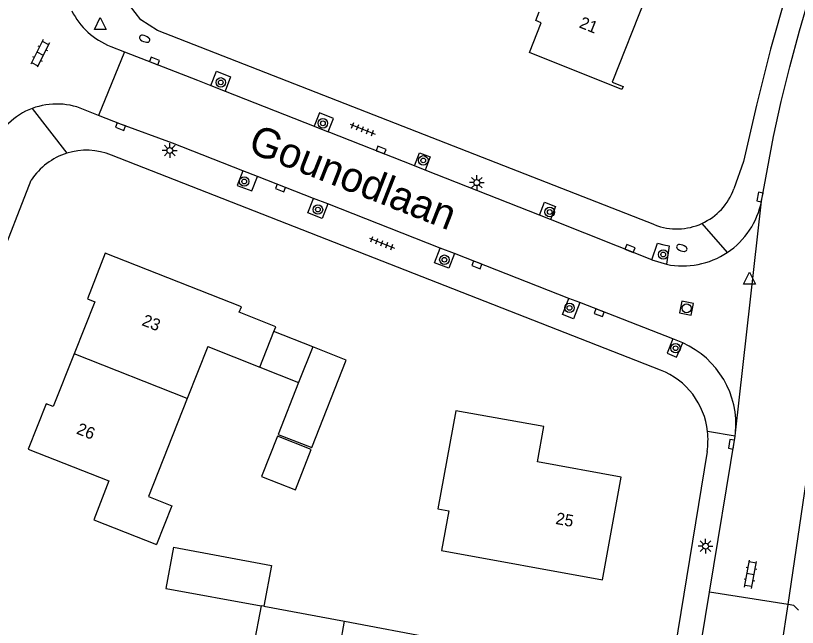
# Model space of a CAD drawing. Extents: x 132999 to 136000, y 398499 to 400501.
# Drawn here: x 133187.6 to 133253.2, y 399074 to 399125.4 of the extents above; entities that cross this region are included whole.
import ezdxf

# ---------------------------------------------------------------- set-up
doc = ezdxf.new("R2010")
doc.units = 0
for name, color, linetype in [('gg-anno-huisnummerreeks BGT', 7, 'Continuous'), ('gg-anno-openbare ruimte label', 7, 'Continuous'), ('gg-bbg-bijgebouw', 7, 'Continuous'), ('gg-bbg-gedigitaliseerde bebouwing', 7, 'Continuous'), ('gg-bbg-gedigitaliseerde bijgebouw', 7, 'Continuous'), ('gg-bbg-hoofdgebouw', 7, 'Continuous'), ('gg-bbg-luifel en loopbrug', 7, 'Continuous'), ('gg-bbg-tussenscheiding', 7, 'Continuous'), ('gg-knt-verharding', 7, 'Continuous'), ('gt-grn-weggrens', 7, 'Continuous'), ('gt-symb-boom', 7, 'Continuous'), ('gt-symb-brandkraan', 7, 'Continuous'), ('gt-symb-klinker verharding', 7, 'Continuous'), ('gt-symb-kolk', 7, 'Continuous'), ('gt-symb-lichtmast', 7, 'Continuous'), ('gt-symb-rioolschacht', 7, 'Continuous'), ('gt-symb-tegel verharding', 7, 'Continuous'), ('gt-symb-waterafsluiter', 7, 'Continuous')]:
    doc.layers.add(name, color=color, linetype=linetype)

# ---------------------------------------------------------------- blocks, each defined once
blk = doc.blocks.new('gt0-LMAST')
at = {"layer": 'gt-symb-lichtmast'}
for p, q in [((-0.182, 0.173), (-0.447, 0.438)), ((-0.005, 0.246), (-0.005, 0.621)), ((0.172, 0.173), (0.437, 0.438)), ((-0.255, -0.004), (-0.63, -0.004)), ((-0.182, -0.181), (-0.447, -0.446)), ((-0.005, -0.254), (-0.005, -0.629)), ((0.437, -0.446), (0.172, -0.181)), ((0.245, -0.004), (0.62, -0.004))]:
    blk.add_line(p, q, dxfattribs=at)
blk.add_circle((-0.005, -0.004), 0.25, dxfattribs=at)
blk = doc.blocks.new('gt0-BOOM')
at = {"layer": 'gt-symb-boom'}
for radius in [0.4, 0.2]:
    blk.add_circle((0, 0), radius, dxfattribs=at)
blk = doc.blocks.new('gt0-KOLK')
at = {"layer": 'gt-symb-kolk'}
blk.add_lwpolyline([(0, 0), (0.375, 0), (0.375, 0.4), (-0.375, 0.4), (-0.375, 0), (0, 0)], dxfattribs=at)
blk = doc.blocks.new('gt0-BR')
at = {"layer": 'gt-symb-brandkraan'}
for centre, radius, start, end in [((-0.244, 0), 0.206, 107.56694, 252.43307), ((0.599, -2.664), 3, 106.89205, 107.56694), ((0, -0.691), 0.938, 73.10799, 106.89205), ((-0.599, -2.664), 3, 72.43309, 73.10799), ((0.244, 0), 0.206, 287.56695, 72.43309), ((0.599, 2.664), 3, 252.43307, 253.10797), ((0, 0.691), 0.938, 253.10797, 286.89206), ((-0.599, 2.664), 3, 286.89206, 287.56695)]:
    blk.add_arc(centre, radius, start, end, dxfattribs=at)
blk = doc.blocks.new('gt0-TEG1')
at = {"layer": 'gt-symb-tegel verharding'}
for p, q in [((-1.125, 0), (1.125, 0)), ((-0.9, -0.25), (-0.9, 0.25)), ((-0.45, -0.25), (-0.45, 0.25)), ((0, -0.25), (0, 0.25)), ((0.45, -0.25), (0.45, 0.25)), ((0.9, -0.25), (0.9, 0.25))]:
    blk.add_line(p, q, dxfattribs=at)
blk = doc.blocks.new('gt0-KL1')
at = {"layer": 'gt-symb-klinker verharding'}
for p, q in [((-1.15, 0.3), (1.15, 0.3)), ((-1, -0.3), (-1, 0.3)), ((-0.5, 0.3), (-0.5, 0.45)), ((0, -0.3), (0, 0.3)), ((0.5, 0.3), (0.5, 0.45)), ((1, -0.3), (1, 0.3)), ((-1.15, -0.3), (1.15, -0.3)), ((-0.5, -0.45), (-0.5, -0.3)), ((0.5, -0.45), (0.5, -0.3))]:
    blk.add_line(p, q, dxfattribs=at)
blk = doc.blocks.new('gt0-RS')
at = {"layer": 'gt-symb-rioolschacht'}
blk.add_lwpolyline([(-0.5, -0.5), (0.5, -0.5), (0.5, 0.5), (-0.5, 0.5)], close=True, dxfattribs=at)
blk.add_circle((0, 0), 0.375, dxfattribs=at)
blk = doc.blocks.new('gt0-WAFSL')
at = {"layer": 'gt-symb-waterafsluiter'}
for p, q in [((-0.5, -0.333), (0, 0.667)), ((0, 0.667), (0.5, -0.333)), ((0.5, -0.333), (-0.5, -0.333))]:
    blk.add_line(p, q, dxfattribs=at)

msp = doc.modelspace()

# ---------------------------------------------------------------- linework, layer by layer
at = {"layer": 'gg-bbg-bijgebouw'}
for p, q in [((133215.372, 399096.43), (133212.553, 399097.543)), ((133200.242, 399077.253), (133208.219, 399075.811)), ((133208.219, 399075.811), (133207.562, 399072.285))]:
    msp.add_line(p, q, dxfattribs=at)
msp.add_lwpolyline([(133200.864, 399080.739), (133200.224, 399077.27), (133200.222, 399077.257), (133200.242, 399077.253)], dxfattribs=at)
at = {"layer": 'gg-bbg-gedigitaliseerde bebouwing'}
for q in [(133202.028, 399093.211), (133208.106, 399095.846)]:
    msp.add_line((133203.754, 399097.569), q, dxfattribs=at)
for points in [[(133202.028, 399093.211), (133198.775, 399084.986), (133200.724, 399084.216), (133199.44, 399080.969)], [(133224.56, 399092.19), (133223.06, 399083.947), (133223.982, 399083.779), (133223.376, 399080.452), (133236.89, 399077.99)]]:
    msp.add_lwpolyline(points, dxfattribs=at)
at = {"layer": 'gg-bbg-gedigitaliseerde bijgebouw'}
for p, q in [((133212.553, 399097.543), (133211.373, 399094.552)), ((133208.445, 399075.769), (133215.228, 399074.505)), ((133215.228, 399074.505), (133222.921, 399073.072))]:
    msp.add_line(p, q, dxfattribs=at)
for points in [[(133211.373, 399094.552), (133209.658, 399090.205), (133212.47, 399089.093), (133215.372, 399096.43)], [(133212.413, 399088.945), (133209.6, 399090.058), (133208.264, 399086.679), (133211.11, 399085.554), (133212.413, 399088.945)], [(133200.864, 399080.739), (133209.087, 399079.201), (133208.445, 399075.769)]]:
    msp.add_lwpolyline(points, dxfattribs=at)
at = {"layer": 'gg-bbg-hoofdgebouw'}
for p, q in [((133208.106, 399095.846), (133209.288, 399098.831)), ((133188.665, 399088.962), (133195.45, 399086.3))]:
    msp.add_line(p, q, dxfattribs=at)
for points in [[(133242.81, 399130.09), (133242.75, 399129.83), (133242.07, 399130.1), (133240.72, 399126.69), (133240.47, 399126.79), (133237.68, 399119.79), (133238.61, 399119.42), (133238.51, 399119.17), (133230.74, 399122.26), (133231.74, 399124.76), (133231.28, 399124.95), (133231.57, 399125.67)], [(133209.288, 399098.831), (133209.45, 399099.24), (133206.394, 399100.453), (133206.57, 399100.9), (133195.14, 399105.42), (133193.64, 399101.58), (133194.28, 399101.33), (133192.539, 399096.953)], [(133192.539, 399096.953), (133190.78, 399092.53), (133190.17, 399092.78), (133188.665, 399088.962)], [(133236.89, 399077.99), (133238.46, 399086.62), (133231.42, 399087.91), (133231.96, 399090.87), (133224.56, 399092.19)], [(133195.45, 399086.3), (133194.169, 399083.034), (133199.44, 399080.969)]]:
    msp.add_lwpolyline(points, dxfattribs=at)
at = {"layer": 'gg-bbg-luifel en loopbrug'}
for p, q in [((133212.553, 399097.543), (133209.288, 399098.831)), ((133208.106, 399095.846), (133211.373, 399094.552))]:
    msp.add_line(p, q, dxfattribs=at)
at = {"layer": 'gg-bbg-tussenscheiding'}
for p, q in [((133202.028, 399093.211), (133192.539, 399096.953)), ((133208.445, 399075.769), (133208.219, 399075.811)), ((133214.493, 399070.31), (133215.228, 399074.505))]:
    msp.add_line(p, q, dxfattribs=at)
at = {"layer": 'gg-knt-verharding'}
for p, q in [((133241.262, 399107.803), (133199.513, 399124.118)), ((133195.602, 399122.783), (133196.766, 399122.326)), ((133196.766, 399122.326), (133194.57, 399116.989)), ((133196.766, 399122.326), (133202.889, 399119.941)), ((133202.889, 399119.941), (133204.004, 399119.501)), ((133204.004, 399119.501), (133205.195, 399119.031)), ((133205.195, 399119.031), (133212.677, 399116.075)), ((133194.57, 399116.989), (133193.593, 399117.372)), ((133212.677, 399116.075), (133213.862, 399115.607)), ((133221.088, 399112.753), (133213.862, 399115.607)), ((133206.698, 399112.333), (133200.796, 399114.643)), ((133241.757, 399095.6), (133195.657, 399113.658)), ((133221.99, 399112.396), (133221.088, 399112.753)), ((133207.909, 399111.859), (133206.698, 399112.333)), ((133231.583, 399108.604), (133221.99, 399112.396)), ((133182.798, 399095.874), (133188.936, 399111.554)), ((133212.609, 399110.02), (133207.909, 399111.859)), ((133213.814, 399109.548), (133212.609, 399110.02)), ((133223.26, 399105.852), (133213.814, 399109.548)), ((133232.514, 399108.236), (133231.583, 399108.604)), ((133241.012, 399104.873), (133232.514, 399108.236)), ((133224.47, 399105.378), (133223.26, 399105.852)), ((133234.064, 399101.624), (133224.47, 399105.378)), ((133241.012, 399104.873), (133242.256, 399104.485)), ((133234.974, 399101.268), (133234.064, 399101.624)), ((133242.775, 399098.215), (133234.974, 399101.268)), ((133243.62, 399097.877), (133242.775, 399098.215)), ((133245.866, 399076.945), (133248.019, 399090.052)), ((133248.019, 399090.052), (133248.049, 399090.323)), ((133252.472, 399075.907), (133254.126, 399087.135)), ((133250.608, 399064.04), (133252.472, 399075.907))]:
    msp.add_line(p, q, dxfattribs=at)
for points in [[(133300.04, 399203.385), (133296.8, 399199.14), (133291.92, 399193.13), (133281.979, 399182.177), (133279.045, 399178.694), (133277.628, 399176.911), (133274.897, 399173.265), (133272.123, 399169.326), (133270.702, 399167.22), (133267.972, 399162.935), (133265.38, 399158.564), (133264.146, 399156.343), (133262.982, 399154.084), (133260.89, 399149.731), (133258.906, 399145.328), (133257.046, 399140.871), (133255.326, 399136.358), (133253.743, 399131.795), (133252.296, 399127.187), (133250.986, 399122.538), (133249.813, 399117.853), (133248.709, 399113.116), (133247.908, 399110.83)], [(133250.23, 399109.799), (133251.231, 399115.22), (133251.881, 399118.155), (133252.592, 399121.075), (133253.413, 399124.081), (133254.284, 399127.073), (133257.038, 399135.369), (133259.011, 399140.565), (133260.774, 399144.906), (133262.151, 399147.995), (133263.612, 399151.046), (133265.19, 399154.032), (133269.306, 399161.168), (133270.442, 399163.064), (133271.695, 399165.009)], [(133199.513, 399124.118), (133198.129, 399125), (133197.178, 399126.237), (133196.488, 399127.59)], [(133204.004, 399119.501), (133204.479, 399120.705), (133205.664, 399120.218), (133205.195, 399119.031)], [(133200.796, 399114.643), (133196.501, 399116.231), (133194.57, 399116.989)], [(133213.862, 399115.607), (133214.309, 399116.739), (133213.12, 399117.197), (133212.677, 399116.075)], [(133221.088, 399112.753), (133221.519, 399113.843), (133222.425, 399113.499), (133221.99, 399112.396)], [(133206.698, 399112.333), (133206.22, 399111.111), (133207.436, 399110.65), (133207.909, 399111.859)], [(133213.814, 399109.548), (133213.339, 399108.334), (133212.137, 399108.815), (133212.609, 399110.02)], [(133231.583, 399108.604), (133232.02, 399109.711), (133232.949, 399109.338), (133232.514, 399108.236)], [(133241.012, 399104.873), (133241.51, 399106.255), (133242.024, 399106.115), (133242.47, 399106.041), (133242.256, 399104.485)], [(133224.47, 399105.378), (133223.989, 399104.15), (133222.777, 399104.617), (133223.26, 399105.852)], [(133234.974, 399101.268), (133234.437, 399099.896), (133233.53, 399100.26), (133234.064, 399101.624)], [(133242.775, 399098.215), (133242.309, 399097.023), (133243.087, 399096.696), (133243.62, 399097.877)], [(133245.655, 399088.76), (133237.06, 399036.07), (133225.68, 398979.49), (133224.19, 398973.68), (133220.824, 398961.553)], [(133237.664, 399028.434), (133238.42, 399032.2), (133240.89, 399046.65), (133245.866, 399076.945)], [(133253.325, 399075.442), (133252.931, 399075.822), (133252.472, 399075.907)]]:
    msp.add_lwpolyline(points, dxfattribs=at)
for centre, radius, start, end in [((133197.893, 399128.575), 6.229, 206.65376, 248.42045), ((133191.069, 399112.072), 5.872, 110.64353, 156.74857), ((133191.067, 399112.071), 5.872, 64.51922, 110.61967), ((133193.573, 399108.525), 5.54, 67.90785, 107.37382), ((133193.571, 399108.53), 5.535, 107.36971, 146.87854), ((133243.114, 399112.545), 5.091, 294.49218, 340.31289), ((133243.624, 399111.071), 6.727, 303.68194, 349.10313), ((133243.115, 399112.546), 5.092, 248.66438, 294.4866), ((133243.625, 399111.07), 6.726, 258.25297, 303.67891), ((133240.586, 399091.023), 7.496, 354.64507, 66.12214), ((133239.473, 399089.768), 6.263, 6.10481, 68.61528), ((133239.459, 399089.768), 6.278, 350.76127, 6.09065)]:
    msp.add_arc(centre, radius, start, end, dxfattribs=at)
at = {"layer": 'gt-grn-weggrens'}
for p, q in [((133188.999, 399117.567), (133191.919, 399113.812)), ((133248.049, 399090.323), (133250.23, 399109.799)), ((133245.225, 399107.912), (133247.355, 399105.473)), ((133248.019, 399090.052), (133245.701, 399090.434)), ((133252.472, 399075.907), (133245.866, 399076.945))]:
    msp.add_line(p, q, dxfattribs=at)

# ---------------------------------------------------------------- block references
at = {"layer": 'gt-symb-boom'}
for p in [(133204.838, 399119.759), (133213.408, 399116.322), (133221.837, 399113.208), (133206.805, 399111.438), (133212.993, 399109.08), (133232.45, 399108.875), (133241.977, 399105.307), (133223.61, 399104.868), (133234.112, 399100.826), (133243.017, 399097.439)]:
    msp.add_blockref('gt0-BOOM', p, dxfattribs=at)
at = {"layer": 'gt-symb-brandkraan'}
for p, rotation in [((133198.446, 399123.425), 156.53650634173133), ((133243.54, 399105.855), -19.68464273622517)]:
    msp.add_blockref('gt0-BR', p, dxfattribs=dict(at, rotation=rotation))
at = {"layer": 'gt-symb-klinker verharding'}
for p, rotation in [((133189.674, 399122.19), -116.56505117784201), ((133249.302, 399078.456), 79.98206552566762)]:
    msp.add_blockref('gt0-KL1', p, dxfattribs=dict(at, rotation=rotation))
at = {"layer": 'gt-symb-kolk'}
for p, rotation in [((133199.195, 399121.372), -21.4477363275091), ((133196.501, 399116.231), 159.70937729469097), ((133218.218, 399113.888), -21.535364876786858), ((133209.919, 399111.073), 158.59226005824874), ((133250.292, 399110.087), 77.88123966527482), ((133239.116, 399105.626), -21.690513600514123), ((133226.4, 399104.623), 158.6456226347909), ((133236.682, 399100.599), 159.0282894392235), ((133247.907, 399089.341), 80.27403432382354)]:
    msp.add_blockref('gt0-KOLK', p, dxfattribs=dict(at, rotation=rotation))
at = {"layer": 'gt-symb-lichtmast'}
for p in [(133200.562, 399114.044), (133226.333, 399111.345), (133245.533, 399080.815)]:
    msp.add_blockref('gt0-LMAST', p, dxfattribs=at)
at = {"layer": 'gt-symb-rioolschacht', "rotation": -11.298700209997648}
msp.add_blockref('gt0-RS', (133243.936, 399100.789), dxfattribs=at)
at = {"layer": 'gt-symb-tegel verharding'}
for p, rotation in [((133216.741, 399115.831), -21.46106358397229), ((133218.362, 399106.262), -21.407739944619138)]:
    msp.add_blockref('gt0-TEG1', p, dxfattribs=dict(at, rotation=rotation))
at = {"layer": 'gt-symb-waterafsluiter'}
for p in [(133194.728, 399124.535), (133249.223, 399103.144)]:
    msp.add_blockref('gt0-WAFSL', p, dxfattribs=at)

# ---------------------------------------------------------------- texts
at = {"layer": 'gg-anno-huisnummerreeks BGT'}
for s, rotation, p in [('21', 338.3, (133234.851, 399124.391)), ('23', 338.4, (133198.144, 399099.393)), ('26', 338.5, (133192.65, 399090.285)), ('25', 349.7, (133232.89, 399082.687))]:
    msp.add_text(s, height=1, rotation=rotation, dxfattribs=at).set_placement(p)
at = {"layer": 'gg-anno-openbare ruimte label'}
msp.add_text('Gounodlaan', height=2.5, rotation=338.6, dxfattribs=at).set_placement((133207.014, 399113.964))

doc.saveas('drawing.dxf')
